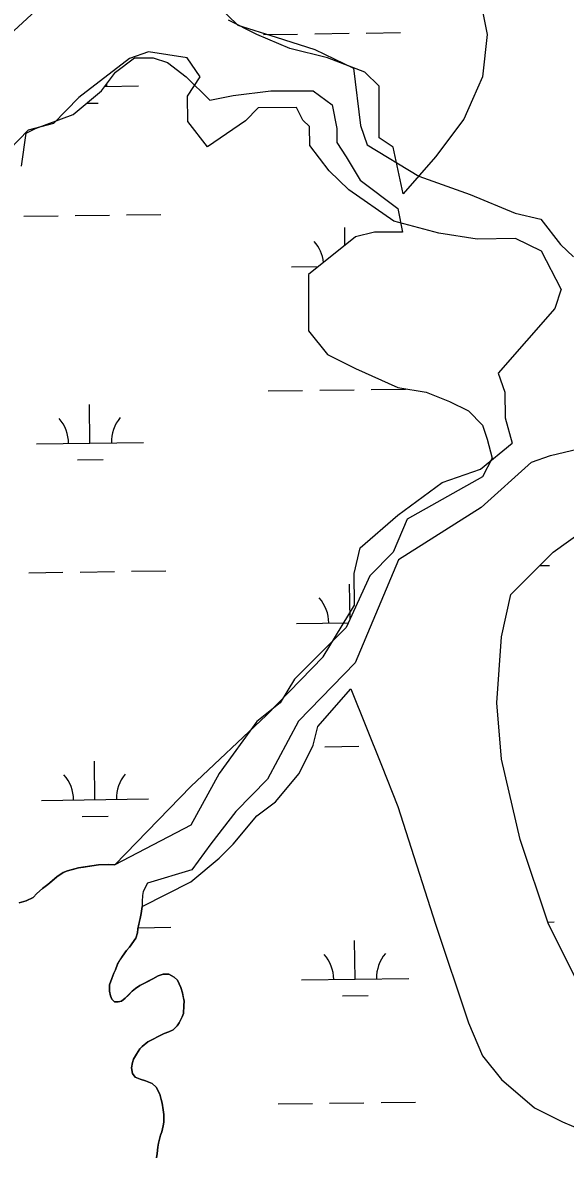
# Model space of a CAD drawing. Extents: x 3767014 to 3805179, y 361544 to 387384.
# Drawn here: x 3775741 to 3776248, y 377899 to 378956 of the extents above; entities that cross this region are included whole.
import ezdxf

# ---------------------------------------------------------------- set-up
doc = ezdxf.new("R2010")
doc.units = 0
doc.layers.add('V-TOPO-SHOR', color=7, linetype='Continuous')
doc.layers.add('V-WETL-SWMP', color=7, linetype='Continuous')

msp = doc.modelspace()

# ---------------------------------------------------------------- linework, layer by layer
at = {"layer": 'V-TOPO-SHOR'}
for points in [[(3775924.047, 378971.82), (3775942.193, 378954.171), (3775978.154, 378942.736), (3776014.115, 378931.302), (3776050.158, 378913.902), (3776056.87, 378860.292), (3776063.084, 378842.477), (3776111.225, 378813.311), (3776159.201, 378796.077), (3776201.21, 378778.759), (3776225.156, 378773.125), (3776243.385, 378749.51), (3776255.483, 378737.744)], [(3776243.965, 378707.749), (3776225.571, 378743.296), (3776201.542, 378754.896), (3776165.747, 378754.399), (3776129.869, 378759.867), (3776087.942, 378771.219), (3776045.767, 378800.468), (3776027.621, 378818.117), (3776009.392, 378841.731), (3776009.143, 378859.629), (3776003.095, 378865.512), (3775996.963, 378877.361), (3775961.168, 378876.863), (3775949.402, 378864.766), (3775913.939, 378840.405), (3775895.71, 378864.02), (3775895.378, 378887.883), (3775907.061, 378905.947), (3775894.881, 378923.678), (3775859.003, 378929.147), (3775841.188, 378922.933), (3775793.959, 378886.475), (3775770.427, 378862.28), (3775746.647, 378855.982), (3775728.998, 378837.836)], [(3776243.965, 378707.749), (3776238.248, 378689.769), (3776185.384, 378629.365), (3776191.599, 378611.55), (3776191.93, 378587.687), (3776198.228, 378563.906)], [(3775827.535, 378170.443), (3775898.362, 378243.491), (3775969.041, 378310.109), (3776021.988, 378364.548), (3776051.154, 378412.689), (3776050.739, 378442.518), (3776056.374, 378466.464), (3776091.754, 378496.79), (3776133.101, 378527.2), (3776168.73, 378539.629), (3776198.228, 378563.906)], [(3776216.374, 378546.257), (3776234.188, 378552.472), (3776287.715, 378565.149)], [(3776216.374, 378546.257), (3776169.227, 378503.834), (3776092.334, 378455.03), (3776051.9, 378358.996), (3775998.953, 378304.558), (3775969.87, 378250.451), (3775940.455, 378220.207), (3775917.006, 378190.047), (3775899.44, 378165.935), (3775857.845, 378153.423), (3775854.063, 378145.514)], [(3775738.105, 378135.004), (3775744.632, 378136.933), (3775751.157, 378140.013), (3775754.608, 378143.857), (3775759.978, 378148.472), (3775764.967, 378152.318), (3775768.803, 378155.396), (3775773.405, 378159.24), (3775776.092, 378161.163), (3775779.16, 378163.471), (3775783.383, 378165.011), (3775787.988, 378166.17), (3775793.747, 378167.713), (3775798.353, 378168.487), (3775806.033, 378169.648), (3775812.175, 378170.422), (3775821.391, 378170.817), (3775827.535, 378170.443)], [(3775854.063, 378145.514), (3775853.299, 378142.057), (3775852.922, 378136.296), (3775852.928, 378131.688), (3775852.169, 378125.159), (3775851.022, 378120.549), (3775850.258, 378116.709), (3775849.113, 378110.946), (3775848.732, 378107.106)], [(3775848.732, 378107.106), (3775847.202, 378102.113), (3775844.902, 378099.037), (3775841.071, 378093.659), (3775838.386, 378090.583), (3775834.552, 378085.203), (3775832.635, 378082.127), (3775829.952, 378077.9), (3775828.039, 378072.522), (3775826.507, 378069.448), (3775824.592, 378064.452), (3775822.68, 378058.691), (3775822.688, 378052.547), (3775823.46, 378048.324), (3775824.617, 378045.252), (3775827.308, 378042.568), (3775830.763, 378042.574), (3775833.835, 378043.344), (3775837.288, 378046.037), (3775839.973, 378048.728), (3775843.807, 378052.572), (3775846.877, 378055.263), (3775850.713, 378057.956), (3775857.62, 378061.421), (3775862.994, 378064.117), (3775867.981, 378066.81), (3775872.589, 378068.352), (3775877.965, 378068.358), (3775882.96, 378065.675), (3775886.034, 378062.992), (3775889.117, 378056.082), (3775890.659, 378051.093), (3775891.431, 378047.253), (3775892.203, 378043.415), (3775891.824, 378039.19), (3775891.449, 378031.893), (3775890.3, 378028.821), (3775887.62, 378023.056), (3775885.703, 378020.367), (3775881.867, 378016.521), (3775878.031, 378014.598), (3775873.425, 378013.056), (3775867.283, 378009.976), (3775863.83, 378008.053), (3775858.456, 378005.357), (3775853.086, 378001.126), (3775850.784, 377998.82), (3775847.718, 377993.825), (3775845.036, 377989.213), (3775843.889, 377986.141), (3775843.127, 377981.148), (3775843.901, 377975.772), (3775846.592, 377972.319), (3775851.202, 377970.404), (3775856.197, 377968.874), (3775862.343, 377966.579), (3775866.187, 377963.128), (3775869.652, 377956.603), (3775870.81, 377951.612), (3775871.582, 377948.157), (3775872.743, 377942.015), (3775873.132, 377937.407), (3775873.14, 377930.495), (3775872.759, 377927.038), (3775871.231, 377921.277), (3775870.083, 377918.203), (3775868.172, 377910.906), (3775867.793, 377907.064), (3775867.031, 377901.303), (3775866.267, 377897.078)]]:
    msp.add_lwpolyline(points, dxfattribs=at)
at = {"layer": 'V-WETL-SWMP'}
for p, q in [((3775966.096, 378945.358), (3775998.093, 378945.802)), ((3776014.092, 378946.025), (3776046.089, 378946.469)), ((3776062.087, 378946.691), (3776094.084, 378947.136)), ((3775818.154, 378896.871), (3775849.689, 378897.309)), ((3775801.199, 378881.203), (3775811.907, 378881.352)), ((3775742.523, 378775.738), (3775774.52, 378776.182)), ((3775790.518, 378776.405), (3775822.515, 378776.849)), ((3775838.514, 378777.071), (3775870.511, 378777.516)), ((3776042.244, 378748.659), (3776042.015, 378765.155)), ((3775992.52, 378728.464), (3776017.448, 378728.81)), ((3775970.717, 378612.718), (3776002.714, 378613.162)), ((3776018.713, 378613.385), (3776050.71, 378613.829)), ((3776066.708, 378614.051), (3776098.705, 378614.496)), ((3775804.314, 378563.972), (3775803.814, 378599.968)), ((3775754.319, 378563.277), (3775854.31, 378564.666)), ((3775792.53, 378548.376), (3775816.528, 378548.709)), ((3775747.144, 378443.095), (3775779.141, 378443.54)), ((3775795.139, 378443.762), (3775827.136, 378444.206)), ((3775843.135, 378444.429), (3775875.132, 378444.873)), ((3776224.015, 378449.717), (3776233.005, 378449.841)), ((3776047.086, 378400.117), (3776046.636, 378432.512)), ((3775997.141, 378395.821), (3776045.439, 378396.492)), ((3776023.333, 378280.739), (3776055.33, 378281.183)), ((3775808.935, 378231.329), (3775808.435, 378267.326)), ((3775758.94, 378230.635), (3775858.931, 378232.024)), ((3775797.151, 378215.733), (3775821.149, 378216.066)), ((3776231.552, 378117.114), (3776237.626, 378117.199)), ((3775849.284, 378111.804), (3775879.752, 378112.227)), ((3776051.757, 378063.87), (3776051.256, 378099.866)), ((3776001.761, 378063.175), (3776101.752, 378064.564)), ((3776039.972, 378048.274), (3776063.97, 378048.607)), ((3775979.959, 377947.429), (3776011.956, 377947.874)), ((3776027.954, 377948.096), (3776059.951, 377948.54)), ((3776075.95, 377948.763), (3776107.947, 377949.207))]:
    msp.add_line(p, q, dxfattribs=at)
for points in [[(3776161.933, 379011.401), (3776175.104, 378945.506), (3776170.714, 378905.969), (3776161.226, 378884.609), (3776153.152, 378866.432), (3776126.81, 378831.288), (3776096.5, 378796.628), (3776087.297, 378840.074), (3776074.126, 378848.86), (3776074.126, 378897.183), (3776060.955, 378910.362), (3776025.832, 378923.541), (3775990.709, 378932.327), (3775959.977, 378945.506), (3775933.635, 378958.685)], [(3775753.63, 378967.471), (3775700.946, 378919.148)], [(3775740.459, 378822.503), (3775744.85, 378853.253), (3775753.63, 378857.646), (3775788.753, 378870.825), (3775815.095, 378892.79), (3775828.266, 378910.362), (3775845.828, 378923.541), (3775863.389, 378923.541), (3775876.56, 378919.148), (3775894.122, 378905.969), (3775916.073, 378884.004), (3775938.025, 378888.397), (3775973.148, 378892.79), (3776012.661, 378892.79), (3776030.222, 378879.611), (3776034.613, 378857.646), (3776034.613, 378844.467), (3776043.394, 378831.288), (3776056.565, 378809.324), (3776091.687, 378782.966), (3776096.078, 378761.001), (3776069.736, 378761.001), (3776052.174, 378756.608), (3776008.271, 378721.464), (3776008.271, 378677.978), (3776008.271, 378668.748), (3776025.832, 378646.783), (3776052.174, 378633.604), (3776091.687, 378616.032), (3776118.03, 378611.639), (3776139.981, 378602.853), (3776157.543, 378594.067), (3776170.714, 378580.888), (3776175.104, 378567.709), (3776179.494, 378550.137), (3776170.714, 378532.566), (3776100.468, 378493.029), (3776087.297, 378462.278), (3776065.345, 378440.313), (3776062.23, 378433.456), (3776043.394, 378391.99), (3775995.1, 378343.667), (3775981.929, 378321.702), (3775959.977, 378304.13), (3775924.854, 378255.807), (3775898.512, 378207.485), (3775827.536, 378170.442), (3775821.392, 378170.818), (3775812.176, 378170.423), (3775806.033, 378169.648), (3775793.747, 378167.713), (3775783.383, 378165.012), (3775779.16, 378163.471), (3775773.405, 378159.24), (3775764.966, 378152.318), (3775759.978, 378148.472), (3775754.608, 378143.857), (3775751.157, 378140.013), (3775744.632, 378136.933), (3775738.106, 378135.005)], [(3776258.521, 378062.516), (3776232.179, 378115.232), (3776205.837, 378194.306), (3776188.275, 378268.986), (3776183.885, 378321.702), (3776188.275, 378383.204), (3776197.056, 378422.741), (3776236.569, 378462.278), (3776267.301, 378484.243)], [(3775867.982, 378066.81), (3775862.994, 378064.116), (3775850.713, 378057.957), (3775846.876, 378055.264), (3775843.807, 378052.572), (3775837.287, 378046.036), (3775833.835, 378043.344), (3775830.763, 378042.573), (3775827.307, 378042.568), (3775824.616, 378045.253), (3775823.46, 378048.324), (3775822.687, 378052.547), (3775822.68, 378058.691), (3775824.593, 378064.453), (3775826.507, 378069.448), (3775828.039, 378072.522), (3775829.953, 378077.9), (3775834.552, 378085.202), (3775838.385, 378090.582), (3775841.07, 378093.658), (3775847.203, 378102.113), (3775848.733, 378107.107), (3775849.113, 378110.947), (3775851.021, 378120.55), (3775852.168, 378125.159), (3775852.928, 378131.688), (3775898.512, 378154.769), (3775924.854, 378176.734), (3775938.025, 378189.913), (3775959.977, 378216.271), (3775977.538, 378229.45), (3775999.49, 378255.807), (3776012.661, 378282.165), (3776017.051, 378299.737), (3776047.784, 378334.881), (3776076.322, 378263.494), (3776091.687, 378225.057), (3776126.81, 378115.232), (3776157.543, 378022.979), (3776170.714, 377992.228), (3776188.275, 377970.263), (3776219.008, 377943.906), (3776245.35, 377930.727), (3776276.082, 377917.548)], [(3775866.268, 377897.078), (3775867.031, 377901.303), (3775867.792, 377907.064), (3775868.171, 377910.905), (3775870.083, 377918.203), (3775871.231, 377921.276), (3775872.76, 377927.038), (3775873.14, 377930.495), (3775873.131, 377937.407), (3775872.742, 377942.014), (3775871.582, 377948.157), (3775869.652, 377956.603), (3775866.188, 377963.127), (3775862.344, 377966.578), (3775856.197, 377968.875), (3775851.203, 377970.405), (3775846.593, 377972.319), (3775843.9, 377975.772), (3775843.126, 377981.147), (3775843.888, 377986.14), (3775845.036, 377989.213), (3775847.719, 377993.825), (3775850.785, 377998.82), (3775853.086, 378001.127), (3775858.457, 378005.358), (3775863.83, 378008.052), (3775867.283, 378009.976), (3775873.424, 378013.056), (3775878.03, 378014.598), (3775881.867, 378016.522), (3775885.703, 378020.367), (3775887.62, 378023.057), (3775890.301, 378028.821), (3775891.449, 378031.894), (3775891.824, 378039.191), (3775892.203, 378043.415), (3775890.658, 378051.093), (3775889.116, 378056.083), (3775886.035, 378062.992), (3775882.96, 378065.676), (3775877.965, 378068.358), (3775872.589, 378068.351), (3775867.982, 378066.81)]]:
    msp.add_lwpolyline(points, dxfattribs=at)
for centre, start, end in [((3775854.925, 378897.857), 178.26095, 181.567692), ((3775987.271, 378728.866), 6.245859, 41.567696), ((3775749.07, 378563.679), 0.024038, 41.567696), ((3775859.545, 378565.214), 140.024034, 181.567692), ((3775991.892, 378396.223), 0.024038, 41.567696), ((3775753.691, 378231.037), 0.024038, 41.567696), ((3775864.166, 378232.571), 140.024034, 181.567692), ((3775996.512, 378063.577), 0.024037, 41.567695), ((3776106.988, 378065.112), 140.024034, 181.567693)]:
    msp.add_arc(centre, 35.246, start, end, dxfattribs=at)

doc.saveas('drawing.dxf')
